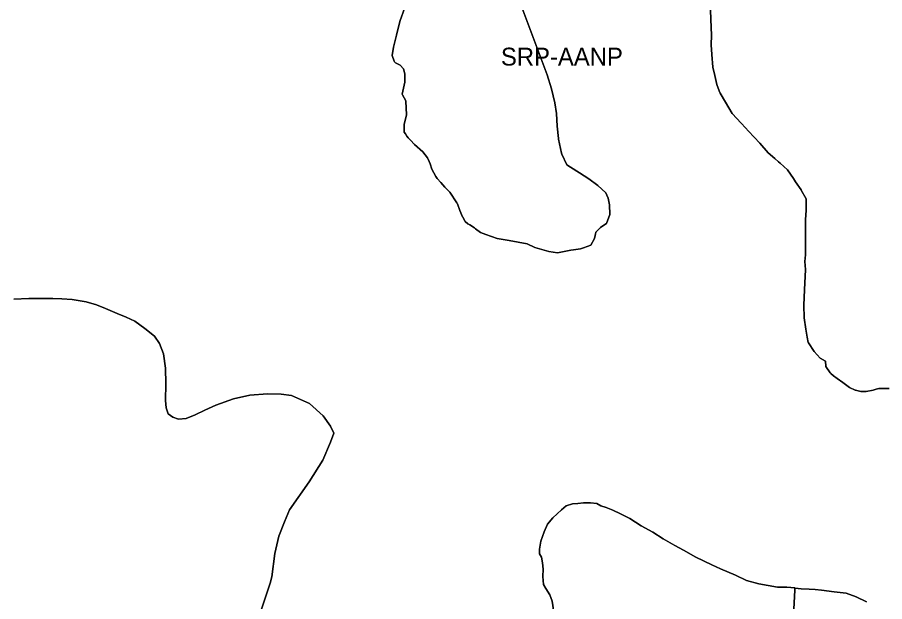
# Model space of a CAD drawing. Extents: x 598968 to 613553, y 4409678 to 4430833.
# Drawn here: x 607438 to 608022, y 4422453 to 4422846 of the extents above; entities that cross this region are included whole.
import ezdxf

# ---------------------------------------------------------------- set-up
doc = ezdxf.new("R2010")
doc.units = 0
doc.layers.add('Sòl Rústic Protegit', color=7, linetype='Continuous')
doc.layers.add('Sòl Rústic Protegit - Alt Nivell de Protecció', color=7, linetype='Continuous')

msp = doc.modelspace()

# ---------------------------------------------------------------- linework, layer by layer
at = {"layer": 'Sòl Rústic Protegit'}
for points in [[(607598.7399, 4422437.0182), (607608.0899, 4422465.3582), (607609.2099, 4422469.4682), (607611.3599, 4422485.2082), (607614.0399, 4422496.9282), (607617.7999, 4422506.4482), (607621.2199, 4422514.4882), (607634.4299, 4422533.3482), (607643.4799, 4422547.8882), (607648.7299, 4422560.0482), (607650.8699, 4422566.0182), (607648.7299, 4422570.7782), (607643.7199, 4422577.6982), (607634.6699, 4422586.0382), (607622.5099, 4422591.2882), (607615.5999, 4422592.2382), (607606.3099, 4422592.4782), (607594.3899, 4422591.5282), (607583.4299, 4422589.1382), (607571.5199, 4422584.8482), (607564.1299, 4422581.5082), (607557.6999, 4422578.4082), (607551.7399, 4422576.0282), (607546.4999, 4422575.5482), (607542.6799, 4422576.7382), (607539.5899, 4422579.1282), (607538.1599, 4422583.1782), (607537.6799, 4422587.9482), (607537.9199, 4422599.1582), (607537.7399, 4422609.7782), (607536.3099, 4422619.3182), (607533.6899, 4422626.2282), (607530.3599, 4422631.2382), (607523.9199, 4422636.4882), (607517.0099, 4422641.2482), (607511.2899, 4422644.1082), (607505.3399, 4422646.4982), (607497.4699, 4422649.8382), (607491.2799, 4422652.2182), (607484.3699, 4422654.3682), (607475.0699, 4422655.7982), (607467.9199, 4422656.2682), (607461.9699, 4422656.5082), (607454.4099, 4422656.5082), (607445.8299, 4422656.5082), (607435.8199, 4422656.0382)], [(607960.2427, 4422443.5098), (607961.1177, 4422460.5098), (607961.1799, 4422462.005), (607955.6499, 4422462.4482), (607949.4299, 4422462.4482), (607936.7899, 4422464.7882), (607928.6199, 4422467.1182), (607921.2299, 4422470.6282), (607911.1099, 4422474.9082), (607905.2799, 4422477.6282), (607894.3799, 4422482.6882), (607886.2199, 4422487.3582), (607880.3799, 4422490.4782), (607872.5999, 4422495.1482), (607865.5999, 4422499.4282), (607857.8199, 4422503.7082), (607850.0399, 4422508.7682), (607843.8099, 4422511.8782), (607838.7499, 4422514.2182), (607834.0899, 4422516.1682), (607830.5799, 4422517.3282), (607827.8599, 4422518.8882), (607823.5799, 4422519.2782), (607818.9099, 4422519.2782), (607815.0199, 4422518.8882), (607811.5199, 4422518.4982), (607807.2399, 4422517.3282), (607804.1299, 4422514.6082), (607798.2899, 4422509.1582), (607794.7899, 4422504.8782), (607792.4599, 4422499.8182), (607790.1199, 4422493.5882), (607789.3499, 4422488.1382), (607789.3499, 4422485.0282), (607790.6199, 4422482.7482), (607791.4299, 4422478.8482), (607791.7899, 4422474.6482), (607791.4999, 4422469.7882), (607791.9499, 4422464.4082), (607793.5799, 4422461.5682), (607796.3499, 4422457.3882), (607797.9099, 4422453.1082), (607799.0699, 4422445.7182)]]:
    msp.add_lwpolyline(points, dxfattribs=at)
at = {"layer": 'Sòl Rústic Protegit - Alt Nivell de Protecció'}
for points in [[(607776.9927, 4422853.5098), (607794.4301, 4422807.0098), (607797.4301, 4422797.5098), (607799.5551, 4422788.0098), (607800.6801, 4422781.0098), (607801.1177, 4422772.5098), (607802.0551, 4422764.0098), (607802.1103, 4422763.7484), (607804.2099, 4422754.1682), (607804.4107, 4422753.5068), (607807.6177, 4422746.5098), (607814.5081, 4422742.116), (607816.2427, 4422741.0098), (607822.4301, 4422737.0098), (607828.6177, 4422732.5098), (607833.9301, 4422727.5098), (607834.5681, 4422726.0214), (607835.4399, 4422723.9182), (607836.4317, 4422719.4552), (607836.6177, 4422713.0098), (607834.4927, 4422707.0098), (607831.1801, 4422705.0098), (607830.4121, 4422704.2536), (607827.2411, 4422701.1314), (607827.1177, 4422701.0098), (607826.9105, 4422700.0626), (607826.6757, 4422698.9894), (607826.2427, 4422697.0098), (607823.7427, 4422692.5098), (607818.9039, 4422690.7342), (607816.9301, 4422690.0098), (607812.2477, 4422689.3096), (607810.2999, 4422688.9782), (607801.3199, 4422687.2882), (607795.6999, 4422688.2582), (607786.2799, 4422690.7882), (607780.9899, 4422693.4282), (607774.9799, 4422694.3382), (607768.9935, 4422695.5652), (607760.8677, 4422697.0098), (607753.3051, 4422699.5098), (607749.6177, 4422701.0098), (607746.2503, 4422703.4966), (607745.5551, 4422704.0098), (607742.4301, 4422706.0098), (607741.2245, 4422706.7972), (607739.3999, 4422708.2282), (607737.6601, 4422711.3072), (607737.6199, 4422711.3782), (607737.5973, 4422711.4284), (607735.6699, 4422715.7082), (607734.1047, 4422720.1654), (607734.0299, 4422720.3782), (607733.7797, 4422720.8376), (607729.1177, 4422728.0098), (607725.6177, 4422731.5098), (607722.9927, 4422734.5098), (607720.5669, 4422737.2822), (607719.4927, 4422738.5098), (607716.9301, 4422743.5098), (607715.8051, 4422747.0098), (607715.0055, 4422748.7158), (607713.9599, 4422751.1982), (607710.9299, 4422755.1682), (607705.3299, 4422759.9882), (607705.2571, 4422760.061), (607702.4927, 4422763.0098), (607701.0161, 4422764.6062), (607700.1899, 4422765.5982), (607699.0901, 4422767.254), (607698.3299, 4422768.4702), (607698.3051, 4422768.5098), (607698.3051, 4422771.5098), (607698.3051, 4422773.5098), (607699.9301, 4422780.0098), (607699.5015, 4422789.3206), (607699.4927, 4422789.5098), (607697.1823, 4422793.567), (607696.9301, 4422794.0098), (607698.6801, 4422802.0098), (607698.6801, 4422807.5098), (607697.9061, 4422810.8446), (607697.8677, 4422811.0098), (607695.4927, 4422813.5098), (607692.5627, 4422815.0726), (607691.7899, 4422815.6882), (607691.5259, 4422816.1102), (607690.1605, 4422819.8914), (607690.1177, 4422820.0098), (607691.0551, 4422825.5098), (607692.2239, 4422829.9096), (607693.1899, 4422833.6682), (607693.6849, 4422835.6926), (607695.4927, 4422843.5098), (607698.4927, 4422851.5098)], [(607698.4927, 4422851.5098), (607695.4927, 4422843.5098), (607693.6849, 4422835.6926), (607693.1899, 4422833.6682), (607692.2239, 4422829.9096), (607691.0551, 4422825.5098), (607690.1177, 4422820.0098), (607690.1605, 4422819.8914), (607691.5259, 4422816.1102), (607691.7899, 4422815.6882), (607692.5627, 4422815.0726), (607695.4927, 4422813.5098), (607697.8677, 4422811.0098), (607697.9061, 4422810.8446), (607698.6801, 4422807.5098), (607698.6801, 4422802.0098), (607696.9301, 4422794.0098), (607697.1823, 4422793.567), (607699.4927, 4422789.5098), (607699.5015, 4422789.3206), (607699.9301, 4422780.0098), (607698.3051, 4422773.5098), (607698.3051, 4422771.5098), (607698.3051, 4422768.5098), (607698.3299, 4422768.4702), (607699.0901, 4422767.254), (607700.1899, 4422765.5982), (607701.0161, 4422764.6062), (607702.4927, 4422763.0098), (607705.2571, 4422760.061), (607705.3299, 4422759.9882), (607710.9299, 4422755.1682), (607713.9599, 4422751.1982), (607715.0055, 4422748.7158), (607715.8051, 4422747.0098), (607716.9301, 4422743.5098), (607719.4927, 4422738.5098), (607720.5669, 4422737.2822), (607722.9927, 4422734.5098), (607725.6177, 4422731.5098), (607729.1177, 4422728.0098), (607733.7797, 4422720.8376), (607734.0299, 4422720.3782), (607734.1047, 4422720.1654), (607735.6699, 4422715.7082), (607737.5973, 4422711.4284), (607737.6199, 4422711.3782), (607737.6601, 4422711.3072), (607739.3999, 4422708.2282), (607741.2245, 4422706.7972), (607742.4301, 4422706.0098), (607745.5551, 4422704.0098), (607746.2503, 4422703.4966), (607749.6177, 4422701.0098), (607753.3051, 4422699.5098), (607760.8677, 4422697.0098), (607768.9935, 4422695.5652), (607774.9799, 4422694.3382), (607780.9899, 4422693.4282), (607786.2799, 4422690.7882), (607795.6999, 4422688.2582), (607801.3199, 4422687.2882), (607810.2999, 4422688.9782), (607812.2477, 4422689.3096), (607816.9301, 4422690.0098), (607818.9039, 4422690.7342), (607823.7427, 4422692.5098), (607826.2427, 4422697.0098), (607826.6757, 4422698.9894), (607826.9105, 4422700.0626), (607827.1177, 4422701.0098), (607827.2411, 4422701.1314), (607830.4121, 4422704.2536), (607831.1801, 4422705.0098), (607834.4927, 4422707.0098), (607836.6177, 4422713.0098), (607836.4317, 4422719.4552), (607835.4399, 4422723.9182), (607834.5681, 4422726.0214), (607833.9301, 4422727.5098), (607828.6177, 4422732.5098), (607822.4301, 4422737.0098), (607816.2427, 4422741.0098), (607814.5081, 4422742.116), (607807.6177, 4422746.5098), (607804.4107, 4422753.5068), (607804.2099, 4422754.1682), (607802.1103, 4422763.7484), (607802.0551, 4422764.0098), (607801.1177, 4422772.5098), (607800.6801, 4422781.0098), (607799.5551, 4422788.0098), (607797.4301, 4422797.5098), (607794.4301, 4422807.0098), (607776.9927, 4422853.5098)], [(608024.4927, 4422596.0098), (608017.4927, 4422596.0098), (608015.8955, 4422595.584), (608013.7427, 4422595.0098), (608009.0551, 4422594.0098), (608005.5551, 4422594.0098), (608002.0003, 4422594.9126), (608001.6399, 4422595.0182), (607997.8999, 4422596.6582), (607993.4699, 4422600.1582), (607989.4999, 4422602.7282), (607987.1699, 4422604.5982), (607985.2607, 4422606.1158), (607984.8051, 4422606.5098), (607982.0261, 4422610.9564), (607981.9927, 4422611.0098), (607981.7493, 4422614.4186), (607981.7427, 4422614.5098), (607978.0551, 4422616.5098), (607974.0551, 4422621.0098), (607970.2509, 4422626.8068), (607970.1177, 4422627.0098), (607969.3677, 4422630.5098), (607968.4301, 4422636.0098), (607967.3677, 4422643.5098), (607967.1177, 4422652.0098), (607967.5551, 4422662.5098), (607968.2427, 4422676.0098), (607967.8051, 4422681.5098), (607968.2427, 4422686.0098), (607968.2427, 4422692.0098), (607968.2427, 4422700.0098), (607968.2427, 4422709.5098), (607968.7427, 4422716.0098), (607968.7427, 4422723.5098), (607965.3429, 4422729.338), (607965.2427, 4422729.5098), (607961.5551, 4422735.0098), (607960.0827, 4422737.2014), (607956.1801, 4422743.0098), (607951.2653, 4422747.4688), (607950.1177, 4422748.5098), (607947.6171, 4422750.6532), (607943.1177, 4422754.5098), (607937.4927, 4422761.0098), (607929.8051, 4422769.0098), (607927.8437, 4422771.2228), (607924.9301, 4422774.5098), (607918.8677, 4422781.0098), (607914.4301, 4422788.5098), (607910.9301, 4422794.5098), (607910.2813, 4422796.149), (607908.5551, 4422800.5098), (607907.1801, 4422806.5098), (607905.9927, 4422812.0098), (607905.3051, 4422820.5098), (607904.8677, 4422827.0098), (607905.0551, 4422833.5098), (607904.6801, 4422844.0098), (607904.4301, 4422850.5098)], [(607904.4301, 4422850.5098), (607904.6801, 4422844.0098), (607905.0551, 4422833.5098), (607904.8677, 4422827.0098), (607905.3051, 4422820.5098), (607905.9927, 4422812.0098), (607907.1801, 4422806.5098), (607908.5551, 4422800.5098), (607910.2813, 4422796.149), (607910.9301, 4422794.5098), (607914.4301, 4422788.5098), (607918.8677, 4422781.0098), (607924.9301, 4422774.5098), (607927.8437, 4422771.2228), (607929.8051, 4422769.0098), (607937.4927, 4422761.0098), (607943.1177, 4422754.5098), (607947.6171, 4422750.6532), (607950.1177, 4422748.5098), (607951.2653, 4422747.4688), (607956.1801, 4422743.0098), (607960.0827, 4422737.2014), (607961.5551, 4422735.0098), (607965.2427, 4422729.5098), (607965.3429, 4422729.338), (607968.7427, 4422723.5098), (607968.7427, 4422716.0098), (607968.2427, 4422709.5098), (607968.2427, 4422700.0098), (607968.2427, 4422692.0098), (607968.2427, 4422686.0098), (607967.8051, 4422681.5098), (607968.2427, 4422676.0098), (607967.5551, 4422662.5098), (607967.1177, 4422652.0098), (607967.3677, 4422643.5098), (607968.4301, 4422636.0098), (607969.3677, 4422630.5098), (607970.1177, 4422627.0098), (607970.2509, 4422626.8068), (607974.0551, 4422621.0098), (607978.0551, 4422616.5098), (607981.7427, 4422614.5098), (607981.7493, 4422614.4186), (607981.9927, 4422611.0098), (607982.0261, 4422610.9564), (607984.8051, 4422606.5098), (607985.2607, 4422606.1158), (607987.1699, 4422604.5982), (607989.4999, 4422602.7282), (607993.4699, 4422600.1582), (607997.8999, 4422596.6582), (608001.6399, 4422595.0182), (608002.0003, 4422594.9126), (608005.5551, 4422594.0098), (608009.0551, 4422594.0098), (608013.7427, 4422595.0098), (608015.8955, 4422595.584), (608017.4927, 4422596.0098), (608024.4927, 4422596.0098)], [(607435.8199, 4422656.0382), (607445.8299, 4422656.5082), (607454.4099, 4422656.5082), (607461.9699, 4422656.5082), (607467.9199, 4422656.2682), (607475.0699, 4422655.7982), (607484.3699, 4422654.3682), (607491.2799, 4422652.2182), (607497.4699, 4422649.8382), (607505.3399, 4422646.4982), (607511.2899, 4422644.1082), (607517.0099, 4422641.2482), (607523.9199, 4422636.4882), (607530.3599, 4422631.2382), (607533.6899, 4422626.2282), (607536.3099, 4422619.3182), (607537.7399, 4422609.7782), (607537.9199, 4422599.1582), (607537.6799, 4422587.9482), (607538.1599, 4422583.1782), (607539.5899, 4422579.1282), (607542.6799, 4422576.7382), (607546.4999, 4422575.5482), (607551.7399, 4422576.0282), (607557.6999, 4422578.4082), (607564.1299, 4422581.5082), (607571.5199, 4422584.8482), (607583.4299, 4422589.1382), (607594.3899, 4422591.5282), (607606.3099, 4422592.4782), (607615.5999, 4422592.2382), (607622.5099, 4422591.2882), (607634.6699, 4422586.0382), (607643.7199, 4422577.6982), (607648.7299, 4422570.7782), (607650.8699, 4422566.0182), (607648.7299, 4422560.0482), (607643.4799, 4422547.8882), (607634.4299, 4422533.3482), (607621.2199, 4422514.4882), (607617.7999, 4422506.4482), (607614.0399, 4422496.9282), (607611.3599, 4422485.2082), (607609.2099, 4422469.4682), (607608.0899, 4422465.3582), (607598.7399, 4422437.0182)], [(607799.0699, 4422445.7182), (607797.9099, 4422453.1082), (607796.3499, 4422457.3882), (607793.5799, 4422461.5682), (607791.9499, 4422464.4082), (607791.4999, 4422469.7882), (607791.7899, 4422474.6482), (607791.4299, 4422478.8482), (607790.6199, 4422482.7482), (607789.3499, 4422485.0282), (607789.3499, 4422488.1382), (607790.1199, 4422493.5882), (607792.4599, 4422499.8182), (607794.7899, 4422504.8782), (607798.2899, 4422509.1582), (607804.1299, 4422514.6082), (607807.2399, 4422517.3282), (607811.5199, 4422518.4982), (607815.0199, 4422518.8882), (607818.9099, 4422519.2782), (607823.5799, 4422519.2782), (607827.8599, 4422518.8882), (607830.5799, 4422517.3282), (607834.0899, 4422516.1682), (607838.7499, 4422514.2182), (607843.8099, 4422511.8782), (607850.0399, 4422508.7682), (607857.8199, 4422503.7082), (607865.5999, 4422499.4282), (607872.5999, 4422495.1482), (607880.3799, 4422490.4782), (607886.2199, 4422487.3582), (607894.3799, 4422482.6882), (607905.2799, 4422477.6282), (607911.1099, 4422474.9082), (607921.2299, 4422470.6282), (607928.6199, 4422467.1182), (607936.7899, 4422464.7882), (607949.4299, 4422462.4482), (607955.6499, 4422462.4482), (607961.1799, 4422462.005), (607961.3057, 4422461.9948), (607965.3677, 4422461.5098), (607970.7139, 4422461.2228), (607974.6801, 4422461.0098), (607979.1065, 4422460.4916), (607987.4927, 4422459.5098), (607995.6801, 4422458.5098), (608002.3051, 4422456.0098), (608009.1783, 4422452.799)], [(608009.1783, 4422452.799), (608002.3051, 4422456.0098), (607995.6801, 4422458.5098), (607987.4927, 4422459.5098), (607979.1065, 4422460.4916), (607974.6801, 4422461.0098), (607970.7139, 4422461.2228), (607965.3677, 4422461.5098), (607961.3057, 4422461.9948), (607961.1799, 4422462.005), (607961.1177, 4422460.5098), (607960.2427, 4422443.5098)]]:
    msp.add_lwpolyline(points, dxfattribs=at)

# ---------------------------------------------------------------- texts
msp.add_text('SRP-AANP', height=12, dxfattribs=at).set_placement((607763.3677, 4422813.1381))

doc.saveas('drawing.dxf')
